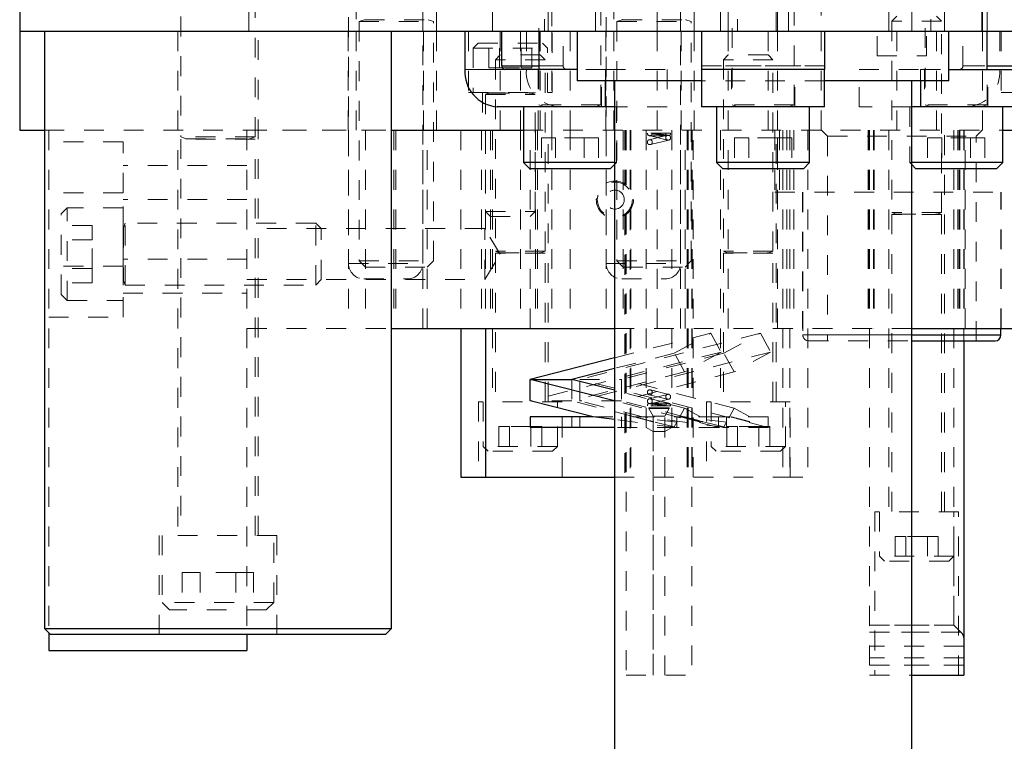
# Model space of a CAD drawing. Header units: inches. Extents: x 1802 to 2468, y -208 to -72.
# Tile 433 of 595: x 2175.38 to 2180.35, y -115.49 to -111.84. Entities that reach past the tile are written whole.
import ezdxf

# ---------------------------------------------------------------- set-up
doc = ezdxf.new("R2010")
doc.units = ezdxf.units.IN
doc.header["$LTSCALE"] = 0.5
doc.header["$MEASUREMENT"] = 0
doc.linetypes.add('HIDDEN', pattern=[0.225, 0.15, -0.075])
for name, color, linetype in [('DST-M-S', 53, 'Continuous'), ('MFT-M-S', 8, 'Continuous'), ('PAD-M-S', 135, 'Continuous'), ('PBU-M-S', 8, 'Continuous'), ('PUN-M-S', 8, 'Continuous'), ('PUN-M-S2', 1, 'Continuous'), ('SVF-M-S', 8, 'Continuous')]:
    doc.layers.add(name, color=color, linetype=linetype)

msp = doc.modelspace()

# ---------------------------------------------------------------- linework, layer by layer
at = {"layer": 'DST-M-S', "linetype": 'Continuous', "lineweight": 25}
for p, q in [((2175.38027, -109.90203), (2175.38027, -111.90203)), ((2175.38027, -111.90203), (2183.36027, -111.90203)), ((2177.626, -111.90203), (2177.626, -112.09503)), ((2177.81219, -112.07753), (2177.81219, -111.90203)), ((2177.99974, -111.90203), (2177.99974, -112.09503)), ((2178.19277, -111.90203), (2178.19277, -112.15203)), ((2178.82027, -111.90203), (2178.82027, -112.09503)), ((2179.44027, -111.90203), (2179.44027, -112.09503)), ((2180.06777, -112.15203), (2180.06777, -111.90203)), ((2180.2608, -112.09503), (2180.2608, -111.90203)), ((2177.81219, -112.07753), (2177.99974, -112.07753)), ((2178.19277, -112.09503), (2177.82735, -112.09503)), ((2178.82027, -112.09503), (2178.82027, -112.28403)), ((2179.44027, -112.09503), (2178.82027, -112.09503)), ((2179.44027, -112.28403), (2179.44027, -112.09503)), ((2180.06777, -112.09503), (2180.43318, -112.09503)), ((2180.2608, -112.07753), (2180.44834, -112.07753)), ((2178.82027, -112.15203), (2178.19277, -112.15203)), ((2178.33589, -112.28403), (2178.33589, -112.15203)), ((2178.38027, -112.15203), (2178.38027, -117.64859)), ((2180.06777, -112.15203), (2179.44027, -112.15203)), ((2179.88027, -117.64859), (2179.88027, -112.15203)), ((2179.92465, -112.15203), (2179.92465, -112.28403)), ((2178.33589, -112.28403), (2177.78968, -112.28403)), ((2177.92161, -112.28403), (2177.92161, -112.56528)), ((2178.38027, -112.28403), (2178.33589, -112.28403)), ((2179.44027, -112.28403), (2178.82027, -112.28403)), ((2178.89589, -112.28403), (2178.89589, -112.56528)), ((2179.36464, -112.56528), (2179.36464, -112.28403)), ((2179.92465, -112.28403), (2179.88027, -112.28403)), ((2180.47086, -112.28403), (2179.92465, -112.28403)), ((2180.33892, -112.56528), (2180.33892, -112.28403)), ((2177.92161, -112.56528), (2177.95286, -112.59653)), ((2178.38027, -112.56528), (2177.92161, -112.56528)), ((2178.35911, -112.59653), (2177.95286, -112.59653)), ((2178.35911, -112.59653), (2178.38027, -112.57538)), ((2178.89589, -112.56528), (2178.92714, -112.59653)), ((2179.36464, -112.56528), (2178.89589, -112.56528)), ((2179.33339, -112.59653), (2178.92714, -112.59653)), ((2179.33339, -112.59653), (2179.36464, -112.56528)), ((2180.33892, -112.56528), (2179.88027, -112.56528)), ((2179.88027, -112.57538), (2179.90142, -112.59653)), ((2180.30767, -112.59653), (2179.90142, -112.59653)), ((2180.30767, -112.59653), (2180.33892, -112.56528))]:
    msp.add_line(p, q, dxfattribs=at)
at = {"layer": 'DST-M-S', "linetype": 'HIDDEN', "lineweight": 18}
for p, q in [((2176.22402, -109.90203), (2176.22402, -111.90203)), ((2176.53652, -111.90203), (2176.53652, -109.90203)), ((2177.03897, -109.90203), (2177.03897, -111.90203)), ((2177.41397, -111.90203), (2177.41397, -109.90203)), ((2177.90682, -109.90203), (2177.90682, -111.90203)), ((2178.15682, -109.90203), (2178.15682, -111.90203)), ((2178.33897, -109.90203), (2178.33897, -111.90203)), ((2178.38027, -109.90203), (2178.38027, -111.90203)), ((2178.71397, -111.90203), (2178.71397, -109.90203)), ((2178.95372, -111.90203), (2178.95372, -109.90203)), ((2179.20372, -111.90203), (2179.20372, -109.90203)), ((2179.88027, -111.90203), (2179.88027, -109.90203)), ((2177.07727, -110.34203), (2177.07727, -111.90203)), ((2177.48327, -111.90203), (2177.48327, -110.34203)), ((2178.37727, -110.34203), (2178.37727, -111.90203)), ((2178.78327, -111.90203), (2178.78327, -110.34203)), ((2178.38027, -110.5039), (2178.38027, -111.90203)), ((2179.88027, -111.90203), (2179.88027, -110.5039)), ((2178.06477, -110.77703), (2178.06477, -111.90203)), ((2178.59577, -111.90203), (2178.59577, -110.77703)), ((2178.02749, -110.84203), (2178.02749, -111.90203)), ((2178.28449, -111.90203), (2178.28449, -110.84203)), ((2179.00177, -110.84203), (2179.00177, -111.90203)), ((2179.25877, -111.90203), (2179.25877, -110.84203)), ((2179.97605, -110.84203), (2179.97605, -111.90203)), ((2180.23305, -111.90203), (2180.23305, -110.84203)), ((2179.42402, -111.32203), (2179.42402, -111.90203)), ((2180.23652, -111.90203), (2180.23652, -111.32203)), ((2177.76464, -111.40203), (2177.76464, -111.90203)), ((2178.04589, -111.90203), (2178.04589, -111.40203)), ((2178.91464, -111.40203), (2178.91464, -111.90203)), ((2179.19589, -111.90203), (2179.19589, -111.40203)), ((2179.76464, -111.40203), (2179.76464, -111.90203)), ((2180.04589, -111.90203), (2180.04589, -111.40203)), ((2177.99974, -111.68678), (2177.99974, -111.90203)), ((2178.31224, -112.27354), (2178.31224, -111.68678)), ((2178.97402, -111.68678), (2178.97402, -112.27354)), ((2179.28652, -112.27354), (2179.28652, -111.68678)), ((2179.9483, -111.68678), (2179.9483, -112.27354)), ((2180.2608, -111.90203), (2180.2608, -111.68678)), ((2177.936, -111.90203), (2177.936, -112.09503)), ((2178.12219, -112.07753), (2178.12219, -111.90203)), ((2180.13834, -112.07753), (2180.13834, -111.90203)), ((2180.32453, -111.90203), (2180.32453, -112.09503)), ((2177.82735, -112.09503), (2177.626, -112.09503)), ((2177.626, -112.09503), (2177.82735, -112.09503)), ((2178.12219, -112.07753), (2177.81219, -112.07753)), ((2177.99649, -112.09503), (2177.99649, -112.28403)), ((2177.99974, -112.07753), (2178.12219, -112.07753)), ((2177.99974, -112.09503), (2177.99974, -112.27354)), ((2178.33589, -112.09503), (2178.19277, -112.09503)), ((2178.31549, -112.28403), (2178.31549, -112.09503)), ((2178.33589, -112.15203), (2178.33589, -112.09503)), ((2178.33589, -112.09503), (2178.64589, -112.09503)), ((2178.64589, -112.09503), (2178.64589, -112.28403)), ((2178.82027, -112.07753), (2179.44027, -112.07753)), ((2179.44027, -112.07753), (2178.82027, -112.07753)), ((2178.82027, -112.09503), (2179.44027, -112.09503)), ((2178.97077, -112.09503), (2178.97077, -112.28403)), ((2179.28977, -112.28403), (2179.28977, -112.09503)), ((2179.61465, -112.28403), (2179.61465, -112.09503)), ((2179.61465, -112.09503), (2179.92465, -112.09503)), ((2179.92465, -112.09503), (2179.92465, -112.15203)), ((2179.92465, -112.09503), (2180.06777, -112.09503)), ((2179.94505, -112.09503), (2179.94505, -112.28403)), ((2180.44834, -112.07753), (2180.13834, -112.07753)), ((2180.13834, -112.07753), (2180.2608, -112.07753)), ((2180.2608, -112.27354), (2180.2608, -112.09503)), ((2180.26405, -112.28403), (2180.26405, -112.09503)), ((2179.44027, -112.15203), (2178.82027, -112.15203)), ((2178.31224, -112.27354), (2177.99974, -112.27354)), ((2177.99974, -112.27354), (2178.02329, -112.28211)), ((2178.31224, -112.28364), (2177.99974, -112.28364)), ((2177.99974, -112.28364), (2177.99974, -112.28403)), ((2178.02329, -112.28211), (2178.28687, -112.28211)), ((2178.28868, -112.28211), (2178.0251, -112.28211)), ((2178.28868, -112.28211), (2178.31224, -112.27354)), ((2178.31224, -112.28403), (2178.31224, -112.28364)), ((2178.64589, -112.28403), (2178.38027, -112.28403)), ((2178.39036, -112.56528), (2178.39036, -112.28403)), ((2179.28652, -112.27354), (2178.97402, -112.27354)), ((2178.97402, -112.27354), (2178.99757, -112.28211)), ((2179.28652, -112.28364), (2178.97402, -112.28364)), ((2178.97402, -112.28364), (2178.97402, -112.28403)), ((2178.99757, -112.28211), (2179.26115, -112.28211)), ((2179.26296, -112.28211), (2178.99938, -112.28211)), ((2179.26296, -112.28211), (2179.28652, -112.27354)), ((2179.28652, -112.28403), (2179.28652, -112.28364)), ((2179.88027, -112.28403), (2179.61465, -112.28403)), ((2179.87017, -112.28403), (2179.87017, -112.56528)), ((2180.2608, -112.27354), (2179.9483, -112.27354)), ((2179.9483, -112.27354), (2179.97185, -112.28211)), ((2180.2608, -112.28364), (2179.9483, -112.28364)), ((2179.9483, -112.28364), (2179.9483, -112.28403)), ((2179.97185, -112.28211), (2180.23543, -112.28211)), ((2180.23724, -112.28211), (2179.97366, -112.28211)), ((2180.23724, -112.28211), (2180.2608, -112.27354)), ((2180.2608, -112.28403), (2180.2608, -112.28364)), ((2178.08382, -112.44028), (2178.01165, -112.44028)), ((2178.01165, -112.44028), (2178.01165, -112.59653)), ((2178.08382, -112.44028), (2178.08382, -112.59653)), ((2178.22816, -112.44028), (2178.08382, -112.44028)), ((2178.22816, -112.44028), (2178.22816, -112.59653)), ((2178.30033, -112.44028), (2178.22816, -112.44028)), ((2178.30033, -112.44028), (2178.30033, -112.59653)), ((2179.0581, -112.44028), (2178.98593, -112.44028)), ((2178.98593, -112.44028), (2178.98593, -112.59653)), ((2179.0581, -112.44028), (2179.0581, -112.59653)), ((2179.20244, -112.44028), (2179.0581, -112.44028)), ((2179.20244, -112.44028), (2179.20244, -112.59653)), ((2179.2746, -112.44028), (2179.20244, -112.44028)), ((2179.2746, -112.44028), (2179.2746, -112.59653)), ((2180.03238, -112.44028), (2179.96021, -112.44028)), ((2179.96021, -112.44028), (2179.96021, -112.59653)), ((2180.17671, -112.44028), (2180.03238, -112.44028)), ((2180.03238, -112.44028), (2180.03238, -112.59653)), ((2180.17671, -112.44028), (2180.17671, -112.59653)), ((2180.24888, -112.44028), (2180.17671, -112.44028)), ((2180.24888, -112.44028), (2180.24888, -112.59653)), ((2178.39036, -112.56528), (2178.38027, -112.56528)), ((2178.38027, -112.57538), (2178.39036, -112.56528)), ((2179.88027, -112.56528), (2179.87017, -112.56528)), ((2179.87017, -112.56528), (2179.88027, -112.57538))]:
    msp.add_line(p, q, dxfattribs=at)
at = {"layer": 'DST-M-S', "linetype": 'Continuous', "lineweight": 25}
for centre, radius in [((2177.80332, -112.10685), 0.17771), ((2177.82861, -112.07863), 0.01645)]:
    msp.add_arc(centre, radius, 176.18874, 265.59805, dxfattribs=at)
at = {"layer": 'DST-M-S', "linetype": 'HIDDEN', "lineweight": 18}
for centre, radius, start, end in [((2178.11332, -112.10685), 0.17771, 176.18874, 265.59805), ((2178.13861, -112.07863), 0.01645, 176.18874, 265.59805), ((2180.12192, -112.07863), 0.01645, 274.40195, 3.81126), ((2180.14722, -112.10685), 0.17771, 274.40195, 3.81126), ((2178.02302, -112.28285), 0.000787, 270, 70), ((2178.28895, -112.28285), 0.000787, 110, 270), ((2178.9973, -112.28285), 0.000787, 270, 70), ((2179.26323, -112.28285), 0.000787, 110, 270), ((2179.97158, -112.28285), 0.000787, 270, 70), ((2180.23751, -112.28285), 0.000787, 110, 270)]:
    msp.add_arc(centre, radius, start, end, dxfattribs=at)
at = {"layer": 'MFT-M-S', "linetype": 'Continuous', "lineweight": 25}
for p, q in [((2175.50527, -111.90203), (2175.50527, -114.91703)), ((2177.25527, -114.91703), (2177.25527, -111.90203)), ((2175.50527, -114.91703), (2175.53527, -114.94703)), ((2175.50527, -114.91703), (2177.25527, -114.91703)), ((2177.22527, -114.94703), (2177.25527, -114.91703)), ((2177.22527, -114.94703), (2175.53527, -114.94703))]:
    msp.add_line(p, q, dxfattribs=at)
at = {"layer": 'MFT-M-S', "linetype": 'HIDDEN', "lineweight": 18}
for p, q in [((2176.17727, -111.90203), (2176.17727, -114.44703)), ((2176.58327, -114.44703), (2176.58327, -111.90203)), ((2176.67717, -114.44703), (2176.08337, -114.44703)), ((2176.08337, -114.44703), (2176.08337, -114.94703)), ((2176.67717, -114.94703), (2176.67717, -114.44703))]:
    msp.add_line(p, q, dxfattribs=at)
at = {"layer": 'PAD-M-S', "linetype": 'HIDDEN', "lineweight": 18}
for p, q in [((2176.52647, -112.40203), (2176.52647, -113.40203)), ((2176.52647, -112.40203), (2177.25527, -112.40203)), ((2177.03897, -112.40203), (2177.03897, -113.40203)), ((2177.12402, -112.40203), (2177.12402, -113.40203)), ((2177.26777, -112.40203), (2177.26777, -113.40203)), ((2177.27777, -112.40203), (2177.27777, -113.40203)), ((2177.27777, -112.40203), (2177.27777, -113.40203)), ((2177.41397, -113.40203), (2177.41397, -112.40203)), ((2177.43652, -113.40203), (2177.43652, -112.40203)), ((2177.60527, -112.40203), (2177.60527, -113.40203)), ((2177.71027, -112.40203), (2177.71027, -113.40203)), ((2177.71027, -112.40203), (2177.71027, -113.40203)), ((2177.73027, -112.40203), (2177.73027, -114.15203)), ((2177.73027, -112.40203), (2177.73027, -113.40203)), ((2177.75477, -112.40203), (2177.75477, -113.40203)), ((2177.76477, -112.40203), (2177.76477, -113.77203)), ((2177.90682, -112.40203), (2177.90682, -113.40203)), ((2177.92161, -112.40203), (2180.33892, -112.40203)), ((2177.95577, -113.40203), (2177.95577, -112.40203)), ((2177.98277, -112.40203), (2177.98277, -113.40203)), ((2177.98277, -112.40203), (2177.98277, -113.40203)), ((2177.99277, -112.40203), (2177.99277, -113.40203)), ((2178.04577, -113.77203), (2178.04577, -112.40203)), ((2178.06477, -112.40203), (2178.06477, -113.40203)), ((2178.15682, -112.40203), (2178.15682, -113.40203)), ((2178.33897, -112.40203), (2178.33897, -113.40203)), ((2178.42402, -112.40203), (2178.42402, -113.40203)), ((2178.4325, -112.40203), (2178.4325, -112.67276)), ((2178.43781, -112.40203), (2178.43781, -112.67628)), ((2178.43781, -112.40203), (2178.43781, -112.67628)), ((2178.45895, -112.40203), (2178.45895, -112.69766)), ((2178.45895, -112.40203), (2178.45895, -112.69766)), ((2178.46276, -112.40203), (2178.46276, -112.70346)), ((2178.46276, -112.40203), (2178.46276, -112.70346)), ((2178.59577, -113.40203), (2178.59577, -112.40203)), ((2178.71397, -113.40203), (2178.71397, -112.40203)), ((2178.73652, -113.40203), (2178.73652, -112.40203)), ((2178.74777, -112.40203), (2178.74777, -114.15203)), ((2178.74777, -112.40203), (2178.74777, -114.15203)), ((2178.75159, -112.40203), (2178.75159, -114.15203)), ((2178.75159, -112.40203), (2178.75159, -114.15203)), ((2178.77273, -112.40203), (2178.77273, -114.15203)), ((2178.77273, -112.40203), (2178.77273, -114.15203)), ((2178.77804, -114.15203), (2178.77804, -112.40203)), ((2178.91477, -112.40203), (2178.91477, -113.77203)), ((2178.95372, -113.40203), (2178.95372, -112.40203)), ((2179.18977, -112.40203), (2179.18977, -112.71453)), ((2179.19577, -113.77203), (2179.19577, -112.40203)), ((2179.20372, -113.40203), (2179.20372, -112.40203)), ((2179.23027, -112.40203), (2179.23027, -114.15203)), ((2179.25027, -112.40203), (2179.25027, -113.40203)), ((2179.26527, -112.40203), (2179.26527, -114.15203)), ((2179.28527, -112.40203), (2179.28527, -113.40203)), ((2179.35527, -112.40203), (2179.35527, -113.40203)), ((2179.66069, -112.40203), (2179.66069, -113.40203)), ((2179.666, -112.40203), (2179.666, -113.40203)), ((2179.666, -112.40203), (2179.666, -113.40203)), ((2179.666, -112.40203), (2179.666, -113.40203)), ((2179.666, -112.40203), (2179.666, -113.40203)), ((2179.68714, -112.40203), (2179.68714, -113.40203)), ((2179.68714, -112.40203), (2179.68714, -113.40203)), ((2179.68714, -112.40203), (2179.68714, -113.40203)), ((2179.68714, -112.40203), (2179.68714, -113.40203)), ((2179.69095, -112.40203), (2179.69095, -113.40203)), ((2179.69095, -112.40203), (2179.69095, -113.40203)), ((2179.69095, -112.40203), (2179.69095, -113.40203)), ((2179.69095, -112.40203), (2179.69095, -113.40203)), ((2180.11277, -112.40203), (2180.11277, -113.40203)), ((2180.11277, -112.40203), (2180.11277, -113.40203)), ((2180.11958, -112.40203), (2180.11958, -113.40203)), ((2180.11958, -112.40203), (2180.11958, -113.40203)), ((2180.1234, -112.40203), (2180.1234, -113.40203)), ((2180.1234, -112.40203), (2180.1234, -113.40203)), ((2180.14454, -112.40203), (2180.14454, -113.40203)), ((2180.14454, -112.40203), (2180.14454, -113.40203)), ((2180.14985, -113.40203), (2180.14985, -112.40203)), ((2178.4325, -112.67276), (2178.4325, -112.67278)), ((2179.18977, -112.71453), (2180.47077, -112.71453)), ((2179.32967, -112.71453), (2179.32967, -113.40203)), ((2180.33087, -113.40203), (2180.33087, -112.71453)), ((2178.4325, -112.83128), (2178.4325, -114.15203)), ((2178.43781, -112.82779), (2178.43781, -114.15203)), ((2178.43781, -112.82779), (2178.43781, -114.15203)), ((2178.45895, -112.80641), (2178.45895, -114.15203)), ((2178.45895, -112.80641), (2178.45895, -114.15203)), ((2178.46276, -112.8006), (2178.46276, -114.15203)), ((2178.46276, -112.8006), (2178.46276, -114.15203)), ((2177.72647, -112.89853), (2176.52647, -112.89853)), ((2177.72647, -113.15553), (2177.72647, -112.89853)), ((2177.80368, -113.02703), (2177.72647, -112.89853)), ((2177.72647, -113.15553), (2177.80368, -113.02703)), ((2176.52647, -113.15553), (2177.72647, -113.15553)), ((2176.52647, -113.40203), (2177.25527, -113.40203)), ((2178.38027, -113.40203), (2179.88027, -113.40203)), ((2179.35527, -113.40203), (2179.35527, -114.15203)), ((2178.11627, -113.77203), (2177.69427, -113.77203)), ((2177.69427, -113.77203), (2177.69427, -114.15203)), ((2178.11627, -114.15203), (2178.11627, -113.77203)), ((2179.26627, -113.77203), (2178.84427, -113.77203)), ((2178.84427, -113.77203), (2178.84427, -114.15203)), ((2179.26627, -114.15203), (2179.26627, -113.77203)), ((2178.38027, -114.15203), (2179.23027, -114.15203)), ((2179.23027, -114.15203), (2179.35527, -114.15203))]:
    msp.add_line(p, q, dxfattribs=at)
at = {"layer": 'PAD-M-S', "linetype": 'Continuous', "lineweight": 25}
for p, q in [((2177.25527, -112.40203), (2177.92161, -112.40203)), ((2180.33892, -112.40203), (2187.92161, -112.40203)), ((2177.25527, -113.40203), (2178.38027, -113.40203)), ((2177.60527, -113.40203), (2177.60527, -114.15203)), ((2177.73027, -113.40203), (2177.73027, -114.15203)), ((2179.88027, -113.40203), (2188.38027, -113.40203)), ((2177.60527, -114.15203), (2177.73027, -114.15203)), ((2177.73027, -114.15203), (2178.38027, -114.15203))]:
    msp.add_line(p, q, dxfattribs=at)
at = {"layer": 'PAD-M-S', "linetype": 'HIDDEN', "lineweight": 18}
msp.add_circle((2178.38258, -112.75203), 0.09375, dxfattribs=at)
at = {"layer": 'PBU-M-S', "linetype": 'Continuous', "lineweight": 25}
for p, q in [((2175.38027, -111.90203), (2175.38027, -112.40203)), ((2175.38027, -112.40203), (2175.50527, -112.40203)), ((2177.25527, -112.40203), (2177.92161, -112.40203)), ((2180.33892, -112.40203), (2187.92161, -112.40203))]:
    msp.add_line(p, q, dxfattribs=at)
at = {"layer": 'PBU-M-S', "linetype": 'HIDDEN', "lineweight": 18}
for p, q in [((2177.03647, -111.90203), (2177.03647, -112.40203)), ((2177.07727, -111.90203), (2177.07727, -112.40203)), ((2177.41647, -112.40203), (2177.41647, -111.90203)), ((2177.48327, -112.40203), (2177.48327, -111.90203)), ((2177.64427, -111.90203), (2177.64427, -112.21203)), ((2177.80477, -111.90203), (2177.80477, -112.40203)), ((2177.90682, -111.90203), (2177.90682, -112.40203)), ((2178.00577, -112.40203), (2178.00577, -111.90203)), ((2178.06477, -111.90203), (2178.06477, -112.40203)), ((2178.06627, -112.21203), (2178.06627, -111.90203)), ((2178.15682, -111.90203), (2178.15682, -112.40203)), ((2178.33647, -111.90203), (2178.33647, -112.40203)), ((2178.37727, -111.90203), (2178.37727, -112.40203)), ((2178.59577, -112.40203), (2178.59577, -111.90203)), ((2178.71647, -112.40203), (2178.71647, -111.90203)), ((2178.78327, -112.40203), (2178.78327, -111.90203)), ((2178.95372, -112.40203), (2178.95372, -111.90203)), ((2178.95477, -111.90203), (2178.95477, -112.40203)), ((2179.15577, -112.40203), (2179.15577, -111.90203)), ((2179.20372, -112.40203), (2179.20372, -111.90203)), ((2179.42402, -111.90203), (2179.42402, -112.40203)), ((2179.70527, -112.02703), (2179.70527, -111.90203)), ((2179.80477, -111.90203), (2179.80477, -112.40203)), ((2179.95527, -112.02703), (2179.95527, -111.90203)), ((2180.00577, -112.40203), (2180.00577, -111.90203)), ((2180.23652, -112.40203), (2180.23652, -111.90203)), ((2180.33177, -111.90203), (2180.33177, -112.21203)), ((2179.70527, -112.02703), (2179.95527, -112.02703)), ((2177.64427, -112.21203), (2178.06627, -112.21203)), ((2177.71477, -112.21203), (2177.71477, -112.40203)), ((2177.99577, -112.40203), (2177.99577, -112.21203)), ((2180.33177, -112.21203), (2180.75377, -112.21203)), ((2175.50527, -112.40203), (2177.25527, -112.40203)), ((2177.92161, -112.40203), (2180.33892, -112.40203))]:
    msp.add_line(p, q, dxfattribs=at)
at = {"layer": 'PUN-M-S', "linetype": 'HIDDEN', "lineweight": 18}
for p, q in [((2175.52647, -112.40203), (2175.52647, -114.93823)), ((2178.43958, -112.40203), (2178.43958, -112.6776)), ((2178.54027, -112.40203), (2178.54027, -113.90203)), ((2178.66402, -112.41703), (2178.54652, -112.41703)), ((2178.64203, -112.42898), (2178.55606, -112.44989)), ((2178.55606, -112.42918), (2178.64856, -112.45168)), ((2178.55902, -112.42953), (2178.64037, -112.42953)), ((2178.67027, -113.90203), (2178.67027, -112.40203)), ((2178.77096, -112.40203), (2178.77096, -115.15203)), ((2175.90147, -112.45953), (2175.52647, -112.45953)), ((2175.90147, -112.71703), (2175.90147, -112.45953)), ((2178.56197, -112.47418), (2178.65447, -112.45168)), ((2176.52647, -112.58003), (2175.90147, -112.58003)), ((2175.90147, -112.71703), (2175.52647, -112.71703)), ((2175.90147, -112.71703), (2175.52647, -112.71703)), ((2175.90147, -112.71703), (2175.52647, -112.71703)), ((2175.90147, -112.71703), (2175.52647, -112.71703)), ((2175.90147, -113.08703), (2175.90147, -112.71703)), ((2176.52647, -112.75203), (2175.90147, -112.75203)), ((2176.52647, -112.75203), (2175.90147, -112.75203)), ((2176.52647, -112.75203), (2175.90147, -112.75203)), ((2176.52647, -112.75203), (2175.90147, -112.75203)), ((2178.43958, -112.82646), (2178.43958, -115.15203)), ((2175.90147, -113.08703), (2175.52647, -113.08703)), ((2175.90147, -113.08703), (2175.52647, -113.08703)), ((2175.90147, -113.08703), (2175.52647, -113.08703)), ((2175.90147, -113.08703), (2175.52647, -113.08703)), ((2176.52647, -113.05203), (2175.90147, -113.05203)), ((2176.52647, -113.05203), (2175.90147, -113.05203)), ((2176.52647, -113.05203), (2175.90147, -113.05203)), ((2176.52647, -113.05203), (2175.90147, -113.05203)), ((2175.90147, -113.34453), (2175.90147, -113.08703)), ((2175.90147, -113.22403), (2176.52647, -113.22403)), ((2175.52647, -113.34453), (2175.90147, -113.34453)), ((2176.52647, -113.40203), (2176.52647, -114.94703)), ((2178.64856, -113.73489), (2178.55606, -113.75739)), ((2178.55606, -113.73668), (2178.64856, -113.75918)), ((2178.65447, -113.73489), (2178.56197, -113.71239)), ((2178.65447, -113.77989), (2178.56197, -113.75739)), ((2178.56851, -113.78009), (2178.65447, -113.75918)), ((2178.65152, -113.77953), (2178.57017, -113.77953)), ((2178.66402, -113.79203), (2178.54652, -113.79203)), ((2178.55362, -113.80653), (2178.65692, -113.80653)), ((2178.55362, -113.80653), (2178.57527, -113.84403)), ((2178.55621, -113.80203), (2178.65432, -113.80203)), ((2178.63527, -113.84403), (2178.65692, -113.80653)), ((2178.57527, -113.84403), (2178.63527, -113.84403)), ((2178.57527, -113.84403), (2178.57527, -115.15203)), ((2178.63527, -115.15203), (2178.63527, -113.84403)), ((2178.54027, -113.90203), (2178.57527, -113.92224)), ((2178.57527, -113.92224), (2178.63527, -113.92224)), ((2178.57527, -113.92224), (2178.57527, -115.15203)), ((2178.63527, -113.92224), (2178.67027, -113.90203)), ((2178.63527, -115.15203), (2178.63527, -113.92224)), ((2178.43958, -115.15203), (2178.77096, -115.15203))]:
    msp.add_line(p, q, dxfattribs=at)
at = {"layer": 'PUN-M-S', "linetype": 'Continuous', "lineweight": 25}
for p, q in [((2175.52647, -114.93823), (2175.52647, -115.02703)), ((2176.52647, -114.94703), (2176.52647, -115.02703)), ((2175.52647, -115.02703), (2176.52647, -115.02703))]:
    msp.add_line(p, q, dxfattribs=at)
at = {"layer": 'PUN-M-S', "linetype": 'HIDDEN', "lineweight": 18}
for centre in [(2178.55902, -112.46203), (2178.55902, -113.72453), (2178.65152, -113.74703)]:
    msp.add_circle(centre, 0.0125, dxfattribs=at)
for centre, radius, start, end in [((2178.55902, -112.41703), 0.0125, 180, 346.32869), ((2178.55902, -112.41703), 0.0125, 346.32869, 0), ((2178.65152, -112.41703), 0.0125, 180, 244.18343), ((2178.65152, -112.43953), 0.0125, 115.84193, 64.15807), ((2178.65152, -112.41703), 0.0125, 295.8163, 0), ((2178.55902, -113.76953), 0.0125, 295.84193, 244.15807), ((2178.55902, -113.79203), 0.0125, 115.81622, 180), ((2178.55902, -113.79203), 0.0125, 0, 64.18389), ((2178.65152, -113.79203), 0.0125, 166.32869, 180), ((2178.65152, -113.79203), 0.0125, 0, 166.32869), ((2178.55621, -113.80503), 0.003, 90, 210), ((2178.65432, -113.80503), 0.003, 330, 90)]:
    msp.add_arc(centre, radius, start, end, dxfattribs=at)
for points, knots in [([(2178.57116, -112.41999), (2178.57117, -112.41999), (2178.5712, -112.41999), (2178.57141, -112.42002), (2178.57177, -112.42006), (2178.57231, -112.42012), (2178.5731, -112.42022), (2178.57429, -112.42036), (2178.57569, -112.42052), (2178.57727, -112.42071), (2178.57906, -112.42092), (2178.58106, -112.42115), (2178.58322, -112.4214), (2178.58554, -112.42167), (2178.58803, -112.42196), (2178.59068, -112.42226), (2178.59344, -112.42258), (2178.59633, -112.42291), (2178.59932, -112.42325), (2178.6024, -112.4236), (2178.60553, -112.42396), (2178.6087, -112.42431), (2178.61191, -112.42467), (2178.61511, -112.42502), (2178.61826, -112.42537), (2178.62137, -112.42571), (2178.62441, -112.42604), (2178.62735, -112.42636), (2178.63014, -112.42665), (2178.63277, -112.42693), (2178.63526, -112.42719), (2178.63752, -112.42743), (2178.63953, -112.42763), (2178.6413, -112.42781), (2178.64284, -112.42797), (2178.64405, -112.42808), (2178.64493, -112.42817), (2178.64555, -112.42823), (2178.64595, -112.42827), (2178.64606, -112.42828), (2178.64607, -112.42828), (2178.64607, -112.42828)], [0, 0, 0, 0, 0.0165285, 0.0382169, 0.0600182, 0.0742335, 0.1026876, 0.1313944, 0.1569194, 0.1826222, 0.2088795, 0.2353253, 0.2610049, 0.2868553, 0.3132359, 0.3397959, 0.3662643, 0.3929083, 0.4200974, 0.4474713, 0.4747744, 0.50226, 0.5303147, 0.5585637, 0.5865406, 0.6147082, 0.6434762, 0.672452, 0.7006762, 0.7291001, 0.7581653, 0.787458, 0.8150844, 0.8429197, 0.8714446, 0.9002223, 0.9238898, 0.947715, 0.9720512, 0.9965697, 1, 1, 1, 1]), ([(2178.65697, -112.42828), (2178.65693, -112.42828), (2178.65686, -112.42827), (2178.6563, -112.42817), (2178.65543, -112.42804), (2178.65426, -112.42786), (2178.65275, -112.42762), (2178.65091, -112.42735), (2178.64877, -112.42704), (2178.64636, -112.42669), (2178.64361, -112.4263), (2178.64058, -112.42588), (2178.6373, -112.42543), (2178.63379, -112.42495), (2178.63001, -112.42444), (2178.62602, -112.42391), (2178.62187, -112.42337), (2178.61757, -112.42281), (2178.61311, -112.42223), (2178.60855, -112.42164), (2178.60395, -112.42106), (2178.59931, -112.42047), (2178.59464, -112.41988), (2178.59, -112.41931), (2178.58545, -112.41874), (2178.581, -112.41819), (2178.57667, -112.41766), (2178.57353, -112.41728), (2178.57185, -112.41707), (2178.57152, -112.41703)], [0, 0, 0, 0, 0.0412638, 0.082762, 0.1200301, 0.1574943, 0.1956107, 0.2339694, 0.2701674, 0.3065948, 0.3437623, 0.381193, 0.4174345, 0.4539269, 0.4912149, 0.5287792, 0.5655762, 0.6026383, 0.6405348, 0.6787182, 0.7163757, 0.7543104, 0.7931147, 0.8322166, 0.8709053, 0.909882, 0.9497604, 0.9899464, 1, 1, 1, 1]), ([(2178.65697, -112.42828), (2178.65694, -112.42828), (2178.6569, -112.42829), (2178.65655, -112.42831), (2178.65598, -112.42836), (2178.65514, -112.42842), (2178.654, -112.4285), (2178.65251, -112.42862), (2178.65068, -112.42876), (2178.64862, -112.42892), (2178.64674, -112.42907), (2178.64521, -112.4292), (2178.64396, -112.42929), (2178.64276, -112.42939), (2178.64177, -112.42946), (2178.64113, -112.4295), (2178.64072, -112.42952), (2178.64042, -112.42953), (2178.64019, -112.42953), (2178.64001, -112.42952), (2178.64001, -112.42948), (2178.64031, -112.42939), (2178.64129, -112.42917), (2178.64266, -112.42892), (2178.64393, -112.42868), (2178.64496, -112.42849), (2178.64587, -112.42832), (2178.646, -112.4283), (2178.64607, -112.42828)], [0, 0, 0, 0, 0.0455822, 0.0914004, 0.1379655, 0.1847932, 0.2368333, 0.2892849, 0.3432091, 0.397748, 0.4423084, 0.4649399, 0.4877343, 0.5107485, 0.5256835, 0.5330313, 0.5389289, 0.5435711, 0.5482154, 0.5547978, 0.567304, 0.5923358, 0.6178097, 0.7173353, 0.7671156, 0.8169942, 0.9079696, 1, 1, 1, 1]), ([(2178.56447, -113.78078), (2178.5645, -113.78078), (2178.56458, -113.78076), (2178.56522, -113.78064), (2178.56623, -113.78045), (2178.56757, -113.7802), (2178.56888, -113.77995), (2178.56989, -113.77975), (2178.57043, -113.77963), (2178.57056, -113.77956), (2178.57043, -113.77954), (2178.57024, -113.77953), (2178.56997, -113.77954), (2178.56961, -113.77955), (2178.56901, -113.77959), (2178.56804, -113.77966), (2178.56686, -113.77975), (2178.56549, -113.77986), (2178.56409, -113.77997), (2178.56219, -113.78012), (2178.5603, -113.78027), (2178.5585, -113.78041), (2178.5571, -113.78052), (2178.55592, -113.78061), (2178.55475, -113.7807), (2178.55378, -113.78077), (2178.55364, -113.78078), (2178.55357, -113.78078)], [0, 0, 0, 0, 0.0701052, 0.1407225, 0.212765, 0.2851957, 0.3548686, 0.389676, 0.4246036, 0.442122, 0.448255, 0.4544467, 0.4590452, 0.463633, 0.4709963, 0.4852086, 0.5069863, 0.5293411, 0.5590239, 0.5889783, 0.6502341, 0.6958464, 0.7417959, 0.7887081, 0.8359163, 0.9172572, 1, 1, 1, 1]), ([(2178.63902, -113.79203), (2178.63868, -113.79199), (2178.63705, -113.79179), (2178.634, -113.79142), (2178.62973, -113.7909), (2178.62523, -113.79034), (2178.62065, -113.78977), (2178.61604, -113.7892), (2178.61143, -113.78862), (2178.60674, -113.78803), (2178.60209, -113.78744), (2178.59756, -113.78686), (2178.59315, -113.78629), (2178.5888, -113.78572), (2178.58461, -113.78517), (2178.58065, -113.78464), (2178.5769, -113.78414), (2178.57334, -113.78365), (2178.57003, -113.7832), (2178.56701, -113.78278), (2178.56428, -113.78239), (2178.56182, -113.78204), (2178.55967, -113.78172), (2178.55783, -113.78145), (2178.55632, -113.78122), (2178.55512, -113.78103), (2178.55424, -113.78089), (2178.55368, -113.7808), (2178.5536, -113.78079), (2178.55357, -113.78078)], [0, 0, 0, 0, 0.0100536, 0.0487509, 0.0877277, 0.1275984, 0.1677833, 0.2054472, 0.2433819, 0.2821806, 0.3212816, 0.3580818, 0.3951439, 0.4330376, 0.4712207, 0.5074594, 0.5439518, 0.5812421, 0.6188068, 0.6549897, 0.691417, 0.7285977, 0.7660304, 0.8032641, 0.8407285, 0.8788751, 0.917238, 0.9585, 1, 1, 1, 1]), ([(2178.56447, -113.78078), (2178.56449, -113.78079), (2178.56454, -113.78079), (2178.56492, -113.78083), (2178.56554, -113.78089), (2178.56645, -113.78098), (2178.56764, -113.7811), (2178.56915, -113.78125), (2178.57093, -113.78143), (2178.57296, -113.78163), (2178.5752, -113.78187), (2178.57765, -113.78212), (2178.58031, -113.7824), (2178.58312, -113.7827), (2178.58603, -113.78301), (2178.58904, -113.78334), (2178.59218, -113.78368), (2178.59535, -113.78403), (2178.59853, -113.78439), (2178.6017, -113.78474), (2178.60491, -113.7851), (2178.60806, -113.78545), (2178.61112, -113.7858), (2178.61409, -113.78614), (2178.61701, -113.78647), (2178.6198, -113.78679), (2178.62243, -113.7871), (2178.6249, -113.78738), (2178.62725, -113.78766), (2178.62943, -113.78791), (2178.63141, -113.78814), (2178.6332, -113.78835), (2178.6348, -113.78854), (2178.63622, -113.78871), (2178.63743, -113.78885), (2178.63822, -113.78894), (2178.63895, -113.78903), (2178.63932, -113.78907), (2178.63936, -113.78908), (2178.63937, -113.78908)], [0, 0, 0, 0, 0.0244663, 0.0491192, 0.0743513, 0.0997777, 0.1273806, 0.1552166, 0.1837639, 0.2125457, 0.2407603, 0.2691849, 0.2982602, 0.3275553, 0.3555324, 0.3837008, 0.4124704, 0.4414472, 0.468755, 0.4962414, 0.5242936, 0.552543, 0.5790181, 0.605663, 0.6328477, 0.6602218, 0.6859084, 0.7117597, 0.7381356, 0.7646956, 0.790227, 0.8159306, 0.8421838, 0.8686296, 0.897085, 0.9257924, 0.9400082, 0.983471, 1, 1, 1, 1])]:
    msp.add_open_spline(points, degree=3, knots=knots, dxfattribs=at)
at = {"layer": 'PUN-M-S2', "linetype": 'HIDDEN', "lineweight": 18}
for p, q in [((2179.66777, -112.40203), (2179.66777, -115.15203)), ((2179.76477, -112.40203), (2179.76477, -114.32703)), ((2180.04577, -114.32703), (2180.04577, -112.40203)), ((2180.09277, -112.40203), (2180.09277, -114.89887)), ((2180.09277, -112.40203), (2180.09277, -114.32703)), ((2180.14277, -112.40203), (2180.14277, -113.46453)), ((2180.11627, -114.32703), (2179.69427, -114.32703)), ((2179.69427, -114.32703), (2179.69427, -115.15203)), ((2180.11627, -115.15203), (2180.11627, -114.32703)), ((2180.09277, -114.55203), (2180.09277, -114.89887)), ((2179.66777, -114.89887), (2180.09277, -114.89887)), ((2180.09277, -114.89887), (2179.66777, -114.89887)), ((2180.12812, -114.93422), (2180.09277, -114.89887)), ((2180.12812, -114.93422), (2179.66777, -114.93422)), ((2179.66777, -114.93422), (2180.12812, -114.93422)), ((2180.14277, -115.0053), (2179.66777, -115.0053)), ((2180.14277, -115.0053), (2179.66777, -115.0053)), ((2180.14277, -115.06515), (2179.66777, -115.06515)), ((2180.14277, -115.06515), (2179.66777, -115.06515)), ((2179.66777, -115.10203), (2180.14277, -115.10203)), ((2180.14277, -115.10203), (2179.66777, -115.10203)), ((2179.66777, -115.15203), (2179.88027, -115.15203))]:
    msp.add_line(p, q, dxfattribs=at)
at = {"layer": 'PUN-M-S2', "linetype": 'Continuous', "lineweight": 25}
for p in [(2180.14277, -113.46453), (2179.88027, -115.15203)]:
    msp.add_line(p, (2180.14277, -115.15203), dxfattribs=at)
at = {"layer": 'PUN-M-S2', "linetype": 'HIDDEN', "lineweight": 18}
msp.add_arc((2180.09277, -114.96958), 0.05, 0, 45, dxfattribs=at)
at = {"layer": 'SVF-M-S', "linetype": 'HIDDEN', "lineweight": 18}
for p, q in [((2176.19277, -111.22828), (2176.19277, -112.43527)), ((2176.56777, -112.43527), (2176.56777, -111.22828)), ((2177.03897, -111.23203), (2177.03897, -113.07403)), ((2177.41397, -113.07403), (2177.41397, -111.23203)), ((2178.33897, -111.23203), (2178.33897, -113.07403)), ((2178.71397, -113.07403), (2178.71397, -111.23203)), ((2177.11982, -111.84395), (2177.09277, -111.8538)), ((2177.11982, -111.84395), (2177.43892, -111.84395)), ((2177.46777, -111.8538), (2177.44071, -111.84395)), ((2178.41982, -111.84395), (2178.39277, -111.8538)), ((2178.41982, -111.84395), (2178.73892, -111.84395)), ((2178.76777, -111.8538), (2178.74071, -111.84395)), ((2179.80477, -111.82703), (2179.78027, -111.85153)), ((2180.03027, -111.85153), (2179.78027, -111.85153)), ((2179.78027, -111.85153), (2179.78027, -112.81772)), ((2180.03027, -111.85153), (2180.00577, -111.82703)), ((2180.03027, -112.81772), (2180.03027, -111.85153)), ((2177.09277, -111.8538), (2177.46777, -111.8538)), ((2177.09277, -111.8538), (2177.09277, -113.06078)), ((2177.46777, -113.06078), (2177.46777, -111.8538)), ((2178.39277, -111.8538), (2178.76777, -111.8538)), ((2178.39277, -111.8538), (2178.39277, -113.06078)), ((2178.76777, -113.06078), (2178.76777, -111.8538)), ((2177.69277, -111.96203), (2177.66777, -111.98703)), ((2177.66777, -111.98703), (2178.04277, -111.98703)), ((2177.66777, -111.98703), (2177.66777, -112.21203)), ((2177.69277, -111.96203), (2178.01777, -111.96203)), ((2177.74701, -112.08703), (2177.74701, -111.96203)), ((2177.80114, -112.08703), (2177.80114, -111.96203)), ((2177.90939, -112.08703), (2177.90939, -111.96203)), ((2177.96352, -112.08703), (2177.96352, -111.96203)), ((2178.04277, -111.98703), (2178.01777, -111.96203)), ((2178.04277, -112.21203), (2178.04277, -111.98703)), ((2177.80477, -112.02203), (2177.78027, -112.04653)), ((2178.03027, -112.04653), (2177.78027, -112.04653)), ((2177.78027, -112.04653), (2177.78027, -113.01272)), ((2178.00577, -112.02203), (2177.80477, -112.02203)), ((2178.03027, -112.04653), (2178.00577, -112.02203)), ((2178.03027, -113.01272), (2178.03027, -112.04653)), ((2178.95477, -112.02203), (2178.93027, -112.04653)), ((2179.18027, -112.04653), (2178.93027, -112.04653)), ((2178.93027, -112.04653), (2178.93027, -113.01272)), ((2179.15577, -112.02203), (2178.95477, -112.02203)), ((2179.18027, -112.04653), (2179.15577, -112.02203)), ((2179.18027, -113.01272), (2179.18027, -112.04653)), ((2177.74701, -112.08703), (2177.80114, -112.08703)), ((2177.80114, -112.08703), (2177.90939, -112.08703)), ((2177.90939, -112.08703), (2177.96352, -112.08703)), ((2177.73027, -112.21203), (2177.73027, -112.21243)), ((2177.73027, -112.21243), (2177.98027, -112.21243)), ((2177.75057, -112.21395), (2177.73027, -112.22134)), ((2177.73027, -112.22134), (2177.98027, -112.22134)), ((2177.73027, -112.22134), (2177.73027, -112.81253)), ((2177.75057, -112.21395), (2177.95818, -112.21395)), ((2177.98027, -112.22134), (2177.95996, -112.21395)), ((2177.98027, -112.21243), (2177.98027, -112.21203)), ((2177.98027, -112.81253), (2177.98027, -112.22134)), ((2176.56777, -112.43527), (2176.19277, -112.43527)), ((2176.19277, -112.43527), (2176.21982, -112.44511)), ((2176.56777, -112.44664), (2176.19277, -112.44664)), ((2176.19277, -112.44664), (2176.19277, -114.44703)), ((2176.21982, -112.44511), (2176.53892, -112.44511)), ((2176.54071, -112.44511), (2176.56777, -112.43527)), ((2176.56777, -114.44703), (2176.56777, -112.44664)), ((2179.21327, -112.40203), (2179.21327, -112.71453)), ((2179.42527, -112.40203), (2179.45527, -112.43203)), ((2179.45527, -112.43203), (2180.20527, -112.43203)), ((2179.45527, -112.43203), (2179.45527, -113.46453)), ((2180.20527, -112.43203), (2180.23527, -112.40203)), ((2180.20527, -113.46453), (2180.20527, -112.43203)), ((2179.33027, -112.71453), (2179.33027, -113.43453)), ((2180.33027, -113.40203), (2180.33027, -112.71453)), ((2175.62022, -112.79266), (2175.58897, -112.82391)), ((2175.62022, -113.26141), (2175.62022, -112.79266)), ((2175.90147, -112.79266), (2175.62022, -112.79266)), ((2175.58897, -113.23016), (2175.58897, -112.82391)), ((2177.73027, -112.81253), (2177.98027, -112.81253)), ((2177.73027, -112.81253), (2177.75477, -112.83703)), ((2177.75477, -112.83703), (2177.95577, -112.83703)), ((2177.95577, -112.83703), (2177.98027, -112.81253)), ((2180.03027, -112.81772), (2179.78027, -112.81772)), ((2179.78027, -112.81772), (2179.80057, -112.82511)), ((2180.03027, -112.82664), (2179.78027, -112.82664)), ((2179.78027, -112.82664), (2179.78027, -114.32703)), ((2179.80057, -112.82511), (2180.00818, -112.82511)), ((2180.00996, -112.82511), (2180.03027, -112.81772)), ((2180.03027, -114.32703), (2180.03027, -112.82664)), ((2175.74522, -112.8827), (2175.58897, -112.8827)), ((2175.74522, -112.95486), (2175.74522, -112.8827)), ((2175.90186, -112.87078), (2175.90147, -112.87078)), ((2175.90186, -113.18328), (2175.90186, -112.87078)), ((2175.91196, -112.87078), (2175.90339, -112.89434)), ((2175.90339, -112.89434), (2175.90339, -113.15792)), ((2175.91196, -113.18328), (2175.91196, -112.87078)), ((2176.87372, -112.87078), (2175.91196, -112.87078)), ((2176.87372, -113.18328), (2176.87372, -112.87078)), ((2176.90147, -112.89853), (2176.87372, -112.87078)), ((2176.90147, -113.15553), (2176.90147, -112.89853)), ((2175.74522, -112.95486), (2175.58897, -112.95486)), ((2175.74522, -113.0992), (2175.74522, -112.95486)), ((2178.03027, -113.01272), (2177.78027, -113.01272)), ((2177.78027, -113.01272), (2177.80057, -113.02011)), ((2178.03027, -113.02164), (2177.78027, -113.02164)), ((2177.78027, -113.02164), (2177.78027, -113.77203)), ((2177.80057, -113.02011), (2178.00818, -113.02011)), ((2178.00996, -113.02011), (2178.03027, -113.01272)), ((2178.03027, -113.77203), (2178.03027, -113.02164)), ((2179.18027, -113.01272), (2178.93027, -113.01272)), ((2178.93027, -113.01272), (2178.95057, -113.02011)), ((2179.18027, -113.02164), (2178.93027, -113.02164)), ((2178.93027, -113.02164), (2178.93027, -113.77203)), ((2178.95057, -113.02011), (2179.15818, -113.02011)), ((2179.15996, -113.02011), (2179.18027, -113.01272)), ((2179.18027, -113.77203), (2179.18027, -113.02164)), ((2177.03897, -113.07403), (2177.41222, -113.07403)), ((2177.09277, -113.06078), (2177.46777, -113.06078)), ((2177.09277, -113.06078), (2177.12402, -113.09203)), ((2177.12402, -113.09203), (2177.43652, -113.09203)), ((2177.43652, -113.09203), (2177.46777, -113.06078)), ((2178.33897, -113.07403), (2178.71222, -113.07403)), ((2178.39277, -113.06078), (2178.76777, -113.06078)), ((2178.39277, -113.06078), (2178.42402, -113.09203)), ((2178.42402, -113.09203), (2178.73652, -113.09203)), ((2178.73652, -113.09203), (2178.76777, -113.06078)), ((2175.74522, -113.0992), (2175.58897, -113.0992)), ((2175.74522, -113.17137), (2175.74522, -113.0992)), ((2175.74522, -113.17137), (2175.58897, -113.17137)), ((2175.90147, -113.18328), (2175.90186, -113.18328)), ((2175.90339, -113.15973), (2175.91196, -113.18328)), ((2175.91196, -113.18328), (2176.87372, -113.18328)), ((2176.87372, -113.18328), (2176.90147, -113.15553)), ((2177.11697, -113.15203), (2177.33597, -113.15203)), ((2178.41697, -113.15203), (2178.63597, -113.15203)), ((2175.58897, -113.23016), (2175.62022, -113.26141)), ((2175.62022, -113.26141), (2175.90147, -113.26141)), ((2179.11651, -113.4263), (2178.20527, -113.65903)), ((2178.86651, -113.4263), (2178.38027, -113.55049)), ((2178.68223, -113.527), (2178.86651, -113.4263)), ((2178.86651, -113.4263), (2178.9183, -113.52107)), ((2178.93223, -113.527), (2179.11651, -113.4263)), ((2179.11651, -113.4263), (2179.1683, -113.52107)), ((2179.33027, -113.43453), (2179.88027, -113.43453)), ((2180.33027, -113.43453), (2179.33027, -113.43453)), ((2179.36027, -113.46453), (2179.88027, -113.46453)), ((2178.9183, -113.52107), (2177.95527, -113.76703)), ((2179.1683, -113.52107), (2178.20527, -113.76703)), ((2178.68223, -113.527), (2178.38027, -113.60412)), ((2178.93223, -113.527), (2178.41527, -113.65903)), ((2178.73402, -113.62177), (2178.68223, -113.527)), ((2178.9183, -113.52107), (2178.73402, -113.62177)), ((2178.98402, -113.62177), (2178.93223, -113.527)), ((2179.1683, -113.52107), (2178.98402, -113.62177)), ((2178.73402, -113.62177), (2178.16527, -113.76703)), ((2178.98402, -113.62177), (2178.41527, -113.76703)), ((2178.16527, -113.65903), (2178.16527, -113.76703)), ((2179.1567, -113.90203), (2178.20527, -113.65903)), ((2178.20527, -113.65903), (2178.41527, -113.65903)), ((2178.20527, -113.76703), (2178.20527, -113.65903)), ((2178.98402, -113.8043), (2178.41527, -113.65903)), ((2178.41527, -113.65903), (2178.41527, -113.76703)), ((2178.73402, -113.8043), (2178.38027, -113.71395)), ((2177.71777, -113.77203), (2177.71777, -113.99703)), ((2178.16527, -113.76703), (2177.95527, -113.76703)), ((2178.09277, -113.99703), (2178.09277, -113.77203)), ((2178.48241, -113.84803), (2178.16527, -113.76703)), ((2178.52241, -113.84803), (2178.20527, -113.76703)), ((2178.41527, -113.76703), (2178.20527, -113.76703)), ((2178.9067, -113.90203), (2178.38027, -113.76758)), ((2178.73241, -113.84803), (2178.41527, -113.76703)), ((2178.86777, -113.77203), (2178.86777, -113.99703)), ((2179.24277, -113.99703), (2179.24277, -113.77203)), ((2178.73402, -113.8043), (2178.71012, -113.84803)), ((2178.81406, -113.84803), (2178.73402, -113.8043)), ((2178.98402, -113.8043), (2178.96012, -113.84803)), ((2179.06406, -113.84803), (2178.98402, -113.8043)), ((2178.16527, -113.84803), (2178.16527, -113.90203)), ((2178.20527, -113.84803), (2178.20527, -113.90203)), ((2178.69527, -113.90203), (2178.38027, -113.86181)), ((2178.41527, -113.84803), (2178.41527, -113.90203)), ((2178.48241, -113.84803), (2178.71012, -113.84803)), ((2178.69527, -113.87522), (2178.48241, -113.84803)), ((2178.68223, -113.89907), (2178.48241, -113.84803)), ((2178.94527, -113.90203), (2178.52241, -113.84803)), ((2178.69527, -113.87522), (2178.68223, -113.89907)), ((2178.69527, -113.87522), (2178.69527, -113.84803)), ((2178.69527, -113.87522), (2178.69527, -113.90203)), ((2178.71726, -113.84803), (2178.71012, -113.84803)), ((2178.90527, -113.84803), (2178.71726, -113.84803)), ((2178.7239, -113.84803), (2178.73241, -113.84803)), ((2178.94527, -113.87522), (2178.73241, -113.84803)), ((2178.93223, -113.89907), (2178.73241, -113.84803)), ((2178.90527, -113.84803), (2178.96012, -113.84803)), ((2178.90527, -113.89787), (2178.90527, -113.84803)), ((2178.94527, -113.87522), (2178.93223, -113.89907)), ((2178.94527, -113.87522), (2178.94527, -113.84803)), ((2178.94527, -113.87522), (2178.94527, -113.90203)), ((2178.96037, -113.84803), (2178.96012, -113.84803)), ((2179.15527, -113.84803), (2178.96726, -113.84803)), ((2179.15527, -113.89787), (2179.15527, -113.84803)), ((2177.85114, -113.89703), (2177.79701, -113.89703)), ((2177.79701, -113.89703), (2177.79701, -114.02203)), ((2177.85114, -113.89703), (2177.85114, -114.02203)), ((2177.95939, -113.89703), (2177.85114, -113.89703)), ((2177.95939, -113.89703), (2177.95939, -114.02203)), ((2178.01352, -113.89703), (2177.95939, -113.89703)), ((2178.01352, -113.89703), (2178.01352, -114.02203)), ((2178.69527, -113.90203), (2178.38027, -113.90203)), ((2178.68223, -113.89907), (2178.68766, -113.90203)), ((2178.9067, -113.90203), (2178.69527, -113.90203)), ((2178.91288, -113.90203), (2178.90527, -113.89787)), ((2178.90527, -113.90203), (2178.90527, -113.89787)), ((2178.94527, -113.90203), (2178.92802, -113.90203)), ((2178.93223, -113.89907), (2178.93766, -113.90203)), ((2179.1567, -113.90203), (2178.94527, -113.90203)), ((2179.00114, -113.89703), (2178.94701, -113.89703)), ((2178.94701, -113.89703), (2178.94701, -114.02203)), ((2179.00114, -113.89703), (2179.00114, -114.02203)), ((2179.10939, -113.89703), (2179.00114, -113.89703)), ((2179.10939, -113.89703), (2179.10939, -114.02203)), ((2179.16352, -113.89703), (2179.10939, -113.89703)), ((2179.16288, -113.90203), (2179.15527, -113.89787)), ((2179.15527, -113.90203), (2179.15527, -113.89787)), ((2179.16352, -113.89703), (2179.16352, -114.02203)), ((2178.09277, -113.99703), (2177.71777, -113.99703)), ((2177.71777, -113.99703), (2177.74277, -114.02203)), ((2178.06777, -114.02203), (2177.74277, -114.02203)), ((2178.06777, -114.02203), (2178.09277, -113.99703)), ((2179.24277, -113.99703), (2178.86777, -113.99703)), ((2178.86777, -113.99703), (2178.89277, -114.02203)), ((2179.21777, -114.02203), (2178.89277, -114.02203)), ((2179.21777, -114.02203), (2179.24277, -113.99703)), ((2179.71777, -114.32703), (2179.71777, -114.55203)), ((2180.09277, -114.55203), (2180.09277, -114.32703)), ((2176.09902, -114.44703), (2176.09902, -114.78453)), ((2176.66152, -114.78453), (2176.66152, -114.44703)), ((2179.85114, -114.45203), (2179.79701, -114.45203)), ((2179.79701, -114.45203), (2179.79701, -114.57703)), ((2179.85114, -114.45203), (2179.85114, -114.57703)), ((2179.95939, -114.45203), (2179.85114, -114.45203)), ((2179.95939, -114.45203), (2179.95939, -114.57703)), ((2180.01352, -114.45203), (2179.95939, -114.45203)), ((2180.01352, -114.45203), (2180.01352, -114.57703)), ((2180.09277, -114.55203), (2179.71777, -114.55203)), ((2179.71777, -114.55203), (2179.74277, -114.57703)), ((2180.06777, -114.57703), (2179.74277, -114.57703)), ((2180.06777, -114.57703), (2180.09277, -114.55203)), ((2176.2902, -114.63453), (2176.20013, -114.63453)), ((2176.20013, -114.63453), (2176.20013, -114.82203)), ((2176.2902, -114.63453), (2176.2902, -114.82203)), ((2176.47033, -114.63453), (2176.2902, -114.63453)), ((2176.47033, -114.63453), (2176.47033, -114.82203)), ((2176.5604, -114.63453), (2176.47033, -114.63453)), ((2176.5604, -114.63453), (2176.5604, -114.82203)), ((2176.66152, -114.78453), (2176.09902, -114.78453)), ((2176.09902, -114.78453), (2176.13652, -114.82203)), ((2176.62402, -114.82203), (2176.13652, -114.82203)), ((2176.62402, -114.82203), (2176.66152, -114.78453))]:
    msp.add_line(p, q, dxfattribs=at)
at = {"layer": 'SVF-M-S', "linetype": 'Continuous', "lineweight": 25}
for p, q in [((2179.88027, -113.43453), (2180.33027, -113.43453)), ((2180.33027, -113.43453), (2180.33027, -113.40203)), ((2179.88027, -113.46453), (2180.30027, -113.46453)), ((2178.38027, -113.55049), (2177.95527, -113.65903)), ((2178.38027, -113.60412), (2178.16527, -113.65903)), ((2178.38027, -113.76758), (2177.95527, -113.65903)), ((2177.95527, -113.65903), (2178.16527, -113.65903)), ((2177.95527, -113.76703), (2177.95527, -113.65903)), ((2178.38027, -113.71395), (2178.16527, -113.65903)), ((2178.27241, -113.84803), (2177.95527, -113.76703)), ((2177.95527, -113.84803), (2177.95527, -113.90203)), ((2178.27241, -113.84803), (2177.95527, -113.84803)), ((2178.38027, -113.86181), (2178.27241, -113.84803)), ((2178.38027, -113.90203), (2177.95527, -113.90203))]:
    msp.add_line(p, q, dxfattribs=at)
at = {"layer": 'SVF-M-S', "linetype": 'HIDDEN', "lineweight": 18}
for radius in [0.0885, 0.04775]:
    msp.add_circle((2178.38258, -112.75203), radius, dxfattribs=at)
for centre, radius, start, end in [((2178.41955, -111.84321), 0.000787, 290, 90), ((2178.74098, -111.84321), 0.000787, 90, 250), ((2177.7503, -112.21321), 0.000787, 290, 90), ((2177.96023, -112.21321), 0.000787, 90, 250), ((2176.21955, -112.44585), 0.000787, 270, 70), ((2176.54098, -112.44585), 0.000787, 110, 270), ((2179.8003, -112.82585), 0.000787, 270, 70), ((2180.01023, -112.82585), 0.000787, 110, 270), ((2175.90265, -112.89407), 0.000787, 180, 340), ((2177.8003, -113.02085), 0.000787, 270, 70), ((2178.01023, -113.02085), 0.000787, 110, 270), ((2178.9503, -113.02085), 0.000787, 270, 70), ((2179.16023, -113.02085), 0.000787, 110, 270), ((2177.11697, -113.07403), 0.078, 180, 270), ((2177.33597, -113.07403), 0.078, 270, 0), ((2178.41697, -113.07403), 0.078, 180, 270), ((2178.63597, -113.07403), 0.078, 270, 0), ((2175.90265, -113.16), 0.000787, 20, 180), ((2179.36027, -113.43453), 0.03, 180, 270)]:
    msp.add_arc(centre, radius, start, end, dxfattribs=at)
at = {"layer": 'SVF-M-S', "linetype": 'Continuous', "lineweight": 25}
msp.add_arc((2180.30027, -113.43453), 0.03, 270, 0, dxfattribs=at)
at = {"layer": 'SVF-M-S', "linetype": 'HIDDEN', "lineweight": 18}
for points, knots in [([(2178.27241, -113.84803), (2178.28977, -113.84803), (2178.32454, -113.84803), (2178.37758, -113.84803), (2178.43163, -113.84803), (2178.46544, -113.84803), (2178.48241, -113.84803)], [0, 0, 0, 0, 0.22746202, 0.45539362, 0.72675497, 1, 1, 1, 1]), ([(2178.48241, -113.84803), (2178.49706, -113.85194), (2178.52678, -113.85987), (2178.568, -113.87102), (2178.60573, -113.88132), (2178.63733, -113.89004), (2178.66334, -113.89726), (2178.67467, -113.90043), (2178.68042, -113.90203)], [0, 0, 0, 0, 0.1668889, 0.3386257, 0.5050913, 0.6766596, 0.8359266, 1, 1, 1, 1]), ([(2178.71726, -113.84803), (2178.72752, -113.85072), (2178.7481, -113.8561), (2178.77659, -113.8636), (2178.80314, -113.87062), (2178.82689, -113.87692), (2178.84766, -113.88245), (2178.86546, -113.8872), (2178.88033, -113.89118), (2178.89077, -113.89398), (2178.89769, -113.89584), (2178.90201, -113.897), (2178.90475, -113.89774), (2178.9051, -113.89783), (2178.90527, -113.89787)], [0, 0, 0, 0, 0.090906, 0.18243576, 0.27596158, 0.37019073, 0.46073816, 0.55194523, 0.64526559, 0.73932959, 0.80386088, 0.86864062, 0.93418914, 1, 1, 1, 1]), ([(2178.73241, -113.84803), (2178.74706, -113.85194), (2178.77678, -113.85987), (2178.818, -113.87102), (2178.85573, -113.88132), (2178.88733, -113.89004), (2178.91334, -113.89726), (2178.92467, -113.90043), (2178.93042, -113.90203)], [0, 0, 0, 0, 0.1668889, 0.3386257, 0.5050913, 0.6766596, 0.8359266, 1, 1, 1, 1]), ([(2178.96726, -113.84803), (2178.97752, -113.85072), (2178.9981, -113.8561), (2179.02659, -113.8636), (2179.05314, -113.87062), (2179.07689, -113.87692), (2179.09766, -113.88245), (2179.11546, -113.8872), (2179.13033, -113.89118), (2179.14077, -113.89398), (2179.14769, -113.89584), (2179.15201, -113.897), (2179.15475, -113.89774), (2179.1551, -113.89783), (2179.15527, -113.89787)], [0, 0, 0, 0, 0.090906, 0.18243576, 0.27596158, 0.37019073, 0.46073816, 0.55194523, 0.64526559, 0.73932959, 0.80386088, 0.86864062, 0.93418914, 1, 1, 1, 1])]:
    msp.add_open_spline(points, degree=3, knots=knots, dxfattribs=at)

doc.saveas('drawing.dxf')
